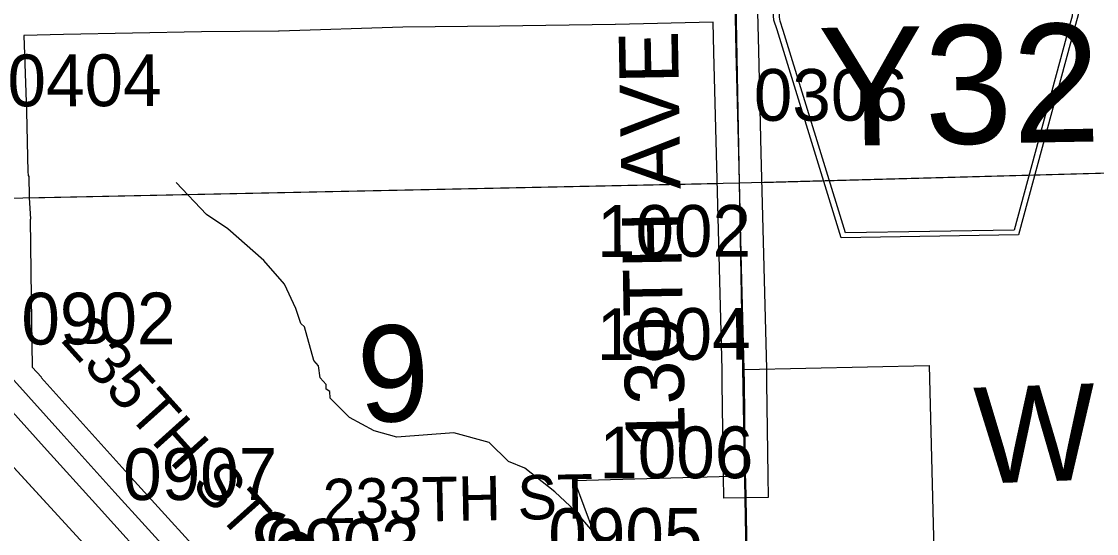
# Model space of a CAD drawing. Extents: x 128.7 to 185.5, y -21.4 to 12.6.
# Drawn here: x 136.225 to 137.678, y -9.1 to -8.408 of the extents above; entities that cross this region are included whole.
import ezdxf

# ---------------------------------------------------------------- set-up
doc = ezdxf.new("R2010")
doc.units = 0
for name, color, linetype in [('tdCoCityStreetMajor', 7, 'Continuous'), ('tdCoCorpBndry', 7, 'Continuous'), ('tdCoCorpTxt', 7, 'Continuous'), ('tdCoHydroRiver', 7, 'Continuous'), ('tdCoPipe', 7, 'Continuous'), ('tdCoSecRdNmbr', 7, 'Continuous'), ('tdCoSecRdTxt', 7, 'Continuous'), ('tdCoSecRteBand', 7, 'Continuous'), ('tdCoSecRteCL', 7, 'Continuous'), ('tdCoSectLine', 7, 'Continuous'), ('tdCoSectLinePart', 7, 'Continuous'), ('tdCoSectNmbr', 7, 'Continuous'), ('tdCoShieldCoRteHrd', 7, 'Continuous'), ('tdCoSurfAsphalt', 7, 'Continuous'), ('tdStHwyPriRefPost1', 7, 'Continuous')]:
    doc.layers.add(name, color=color, linetype=linetype)

msp = doc.modelspace()

# ---------------------------------------------------------------- linework, layer by layer
at = {"layer": 'tdCoCityStreetMajor'}
msp.add_lwpolyline([(137.2056, -9.1264), (137.2037, -9.0287), (137.2036, -9.0225), (137.2036, -9.022), (137.2036, -9.022)], dxfattribs=at)
at = {"layer": 'tdCoCorpBndry'}
msp.add_lwpolyline([(137.0114, -9.1341), (136.9724, -9.0287), (137.1839, -9.0226), (137.1959, -9.0222), (137.2036, -9.022), (137.2017, -8.8783), (137.4515, -8.8729), (137.4579, -9.1227)], dxfattribs=at)
at = {"layer": 'tdCoHydroRiver'}
msp.add_lwpolyline([(137.0046, -9.1065), (136.9734, -9.0696), (136.9458, -9.0436), (136.9053, -9.0117), (136.883, -9.0029), (136.8569, -8.9769), (136.8092, -8.9642), (136.732, -8.9698), (136.7018, -8.9612), (136.6681, -8.9434), (136.642, -8.9173), (136.6417, -8.9079), (136.6369, -8.9049), (136.6367, -8.8986), (136.6285, -8.8894), (136.6264, -8.8736), (136.6199, -8.866), (136.6074, -8.8206), (136.6025, -8.816), (136.5956, -8.7957), (136.5804, -8.763), (136.5525, -8.7308), (136.5039, -8.6881), (136.4748, -8.6685), (136.4341, -8.6256)], dxfattribs=at)
at = {"layer": 'tdCoPipe'}
for points in [[(136.9009, -9.4255), (136.8169, -9.4094), (136.5505, -9.3406), (136.5159, -9.3231), (136.4089, -9.2225), (136.4044, -9.218), (135.9635, -8.7378), (135.3912, -8.758), (135.204, -8.7612), (134.6962, -8.7684), (134.6297, -8.7639), (134.5618, -8.7314), (134.4564, -8.6441), (134.037, -8.172)], [(136.3687, -9.1791), (136.165, -8.9573)]]:
    msp.add_lwpolyline(points, dxfattribs=at)
at = {"layer": 'tdCoSecRteBand'}
for points in [[(137.2193, -8.3773), (137.2208, -8.4475), (137.2243, -8.5853), (137.2282, -8.7397), (137.2282, -8.7397), (137.2282, -8.7397), (137.2317, -8.8775), (137.2317, -8.8775), (137.2317, -8.8775), (137.2317, -8.8783), (137.2317, -8.8785), (137.2317, -8.8786), (137.2319, -8.8963), (137.2336, -9.0216), (137.234, -9.0516), (137.174, -9.0524), (137.1736, -9.0224), (137.1719, -8.8971), (137.1717, -8.8796), (137.1717, -8.879), (137.1717, -8.879), (137.1717, -8.879), (137.1682, -8.7412), (137.1643, -8.5868), (137.1643, -8.5868), (137.1643, -8.5868), (137.1608, -8.449), (137.1608, -8.4489), (137.1608, -8.4489), (137.1599, -8.4087), (137.1599, -8.4086), (137.0277, -8.4115), (137.0276, -8.4115), (137.0274, -8.4115), (136.8716, -8.4138), (136.8716, -8.4138), (136.8716, -8.4138), (136.7404, -8.4155), (136.5732, -8.4209), (136.5728, -8.4209), (136.5724, -8.4209), (136.4683, -8.4214), (136.2817, -8.4253), (136.2281, -8.4267), (136.2318, -8.5292), (136.2318, -8.5293), (136.2318, -8.5295), (136.2337, -8.611), (136.234, -8.6153), (136.234, -8.6163), (136.235, -8.6163), (136.2355, -8.6458), (136.237, -8.6752), (136.2368, -8.6752), (136.2382, -8.7809), (136.2396, -8.8753), (136.2522, -8.8885), (136.2516, -8.889), (136.3003, -8.9433), (136.3734, -9.0244), (136.4552, -9.1145)], [(136.408, -9.1518), (136.329, -9.0646), (136.3289, -9.0646), (136.3289, -9.0646), (136.2557, -8.9835), (136.2556, -8.9834), (136.2556, -8.9834), (136.1969, -8.9178)]]:
    msp.add_lwpolyline(points, dxfattribs=at)
at = {"layer": 'tdCoSecRteCL'}
for points in [[(137.2036, -9.022), (137.2019, -8.8967), (137.2017, -8.879), (137.2017, -8.8783), (137.2017, -8.8783), (137.1982, -8.7404), (137.1943, -8.5861), (137.1908, -8.4482), (137.1893, -8.378)], [(136.2098, -8.8876), (136.2146, -8.8926), (136.278, -8.9634), (136.3512, -9.0445), (136.4331, -9.1347), (136.4504, -9.1536)]]:
    msp.add_lwpolyline(points, dxfattribs=at)
at = {"layer": 'tdCoSectLine'}
for points in [[(137.1762, -7.6276), (137.1949, -8.626)], [(137.1949, -8.626), (138.1907, -8.5986)], [(136.2051, -8.6468), (137.1949, -8.626)], [(137.1949, -8.626), (137.213, -9.6304)]]:
    msp.add_lwpolyline(points, dxfattribs=at)
at = {"layer": 'tdCoSectLinePart'}
for points in [[(137.2251, -8.6252), (138.1907, -8.5986)], [(136.2351, -8.6462), (137.165, -8.6267)]]:
    msp.add_lwpolyline(points, dxfattribs=at)
at = {"layer": 'tdCoShieldCoRteHrd'}
for points in [[(137.3329, -8.7002), (137.246, -8.4188), (137.2419, -8.4057), (137.2411, -8.3998), (137.2409, -8.392), (137.245, -8.3816), (137.2521, -8.373), (137.2616, -8.3661), (137.4276, -8.2909), (137.4351, -8.2891), (137.4455, -8.288), (137.4559, -8.2887), (137.4635, -8.2903), (137.632, -8.3597), (137.6417, -8.3662), (137.6491, -8.3745), (137.6535, -8.3848), (137.6536, -8.3926), (137.653, -8.3985), (137.6494, -8.4117), (137.5724, -8.696)], [(137.3386, -8.6937), (137.2541, -8.4199), (137.2502, -8.4073), (137.2494, -8.4017), (137.2492, -8.3942), (137.2531, -8.3842), (137.26, -8.376), (137.2691, -8.3694), (137.4284, -8.2971), (137.4356, -8.2954), (137.4456, -8.2944), (137.4556, -8.2951), (137.4628, -8.2965), (137.6246, -8.3632), (137.6339, -8.3694), (137.641, -8.3775), (137.6453, -8.3873), (137.6454, -8.3948), (137.6448, -8.4004), (137.6413, -8.4131), (137.5664, -8.6898)]]:
    msp.add_lwpolyline(points, close=True, dxfattribs=at)
at = {"layer": 'tdCoSurfAsphalt'}
for points in [[(137.2036, -9.022), (137.2019, -8.8967), (137.2017, -8.879), (137.2017, -8.8783), (137.2017, -8.8783), (137.1982, -8.7404), (137.1943, -8.5861), (137.1908, -8.4482), (137.1893, -8.378), (137.1879, -8.315), (137.1842, -8.1656), (137.1836, -8.1307), (137.182, -8.0268), (137.181, -7.8859), (137.1802, -7.7584), (137.1768, -7.6322), (137.1736, -7.5323), (137.1686, -7.4048), (137.1627, -7.2751), (137.1566, -7.1464)], [(136.2146, -8.8926), (136.278, -8.9634), (136.3512, -9.0445), (136.4331, -9.1347), (136.4504, -9.1536), (136.4644, -9.1688), (136.4775, -9.1831), (136.5098, -9.2193), (136.5214, -9.2304), (136.529, -9.2366), (136.5391, -9.2437), (136.5495, -9.2506), (136.5712, -9.2617), (136.5865, -9.2679), (136.603, -9.2726), (136.6158, -9.2758), (136.6814, -9.2901), (136.785, -9.3123), (136.8755, -9.3325), (136.9005, -9.3382)]]:
    msp.add_lwpolyline(points, dxfattribs=at)

# ---------------------------------------------------------------- texts
at = {"layer": 'tdCoCorpTxt'}
msp.add_text('WHEATLAND', height=0.13, rotation=2.1047, dxfattribs=at).set_placement((137.5154, -9.033))
at = {"layer": 'tdCoSecRdNmbr'}
for s, rotation, p in [('0404', 0.1036, (136.2061, -8.5224)), ('0306', 0.1043, (137.2147, -8.542)), ('1002', 0.1041, (137.0027, -8.7261)), ('0902', 0.1035, (136.2249, -8.8446)), ('1004', 0.1041, (137.0022, -8.8655)), ('1006', 0.1043, (137.0058, -9.0257)), ('0907', 0.1036, (136.3624, -9.055)), ('0905', 0.1041, (136.937, -9.1361)), ('0903', 0.1038, (136.555, -9.1505))]:
    msp.add_text(s, height=0.07, rotation=rotation, dxfattribs=at).set_placement(p)
at = {"layer": 'tdCoSecRdTxt'}
for s, height, rotation, p in [('130TH AVE', 0.08, 91, (137.1218, -8.9848)), ('235TH ST', 0.06, 311.9641, (136.2767, -8.8393)), ('233TH ST', 0.06, 1.0724, (136.6326, -9.0865))]:
    msp.add_text(s, height=height, rotation=rotation, dxfattribs=at).set_placement(p)
at = {"layer": 'tdCoSectNmbr'}
msp.add_text('9', height=0.13, rotation=2.6561, dxfattribs=at).set_placement((136.6822, -8.9507))
at = {"layer": 'tdCoShieldCoRteHrd'}
msp.add_text('Y32', height=0.16, rotation=1, dxfattribs=at).set_placement((137.3035, -8.5764))
at = {"layer": 'tdStHwyPriRefPost1'}
msp.add_text('‒‒296', height=0.1, rotation=45, dxfattribs=at).set_placement((136.3823, -9.3895))

doc.saveas('drawing.dxf')
